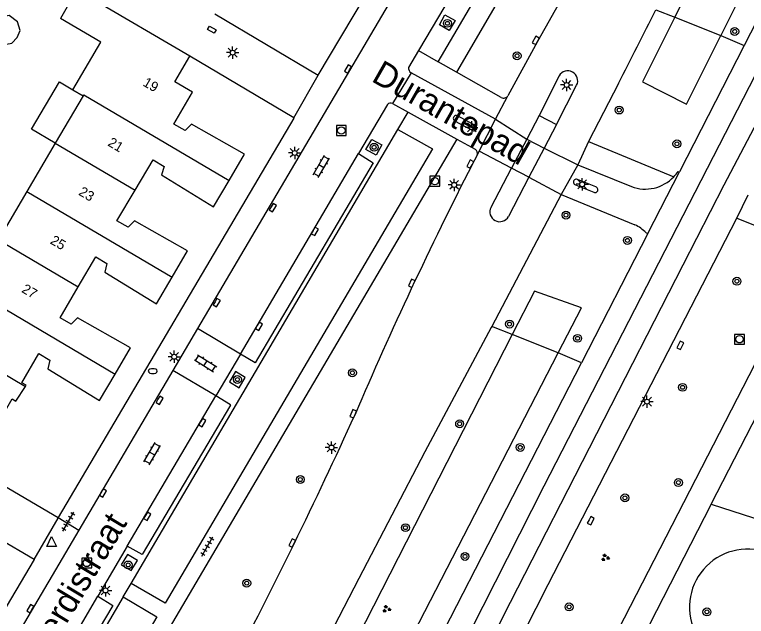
# Model space of a CAD drawing. Extents: x 132999 to 136000, y 398499 to 400501.
# Drawn here: x 133517 to 133591.3, y 399531.9 to 399592.9 of the extents above; entities that cross this region are included whole.
import ezdxf

# ---------------------------------------------------------------- set-up
doc = ezdxf.new("R2010")
doc.units = 0
for name, color, linetype in [('gg-anno-huisnummerreeks BGT', 7, 'Continuous'), ('gg-anno-openbare ruimte label', 7, 'Continuous'), ('gg-bbg-gedigitaliseerde bebouwing', 7, 'Continuous'), ('gg-bbg-gedigitaliseerde bijgebouw', 7, 'Continuous'), ('gg-bbg-hoofdgebouw', 7, 'Continuous'), ('gg-bbg-luifel en loopbrug', 7, 'Continuous'), ('gg-bbg-tussenscheiding', 7, 'Continuous'), ('gg-knt-verharding', 7, 'Continuous'), ('gg-knt-verharding nz', 7, 'Continuous'), ('gt-grn-groengrens', 7, 'Continuous'), ('gt-grn-weggrens', 7, 'Continuous'), ('gt-symb-boom', 7, 'Continuous'), ('gt-symb-brandkraan', 7, 'Continuous'), ('gt-symb-groenvak', 7, 'Continuous'), ('gt-symb-klinker verharding', 7, 'Continuous'), ('gt-symb-kolk', 7, 'Continuous'), ('gt-symb-kolk center center', 7, 'Continuous'), ('gt-symb-lichtmast', 7, 'Continuous'), ('gt-symb-rioolschacht', 7, 'Continuous'), ('gt-symb-tegel verharding', 7, 'Continuous'), ('gt-symb-waterafsluiter', 7, 'Continuous')]:
    doc.layers.add(name, color=color, linetype=linetype)

# ---------------------------------------------------------------- blocks, each defined once
blk = doc.blocks.new('gt0-BOOM')
at = {"layer": 'gt-symb-boom'}
for radius in [0.4, 0.2]:
    blk.add_circle((0, 0), radius, dxfattribs=at)
blk = doc.blocks.new('gt0-KOLK')
at = {"layer": 'gt-symb-kolk'}
blk.add_lwpolyline([(0, 0), (0.375, 0), (0.375, 0.4), (-0.375, 0.4), (-0.375, 0), (0, 0)], dxfattribs=at)
blk = doc.blocks.new('gt0-LMAST')
at = {"layer": 'gt-symb-lichtmast'}
for p, q in [((-0.182, 0.173), (-0.447, 0.438)), ((-0.005, 0.246), (-0.005, 0.621)), ((0.172, 0.173), (0.437, 0.438)), ((-0.255, -0.004), (-0.63, -0.004)), ((-0.182, -0.181), (-0.447, -0.446)), ((-0.005, -0.254), (-0.005, -0.629)), ((0.437, -0.446), (0.172, -0.181)), ((0.245, -0.004), (0.62, -0.004))]:
    blk.add_line(p, q, dxfattribs=at)
blk.add_circle((-0.005, -0.004), 0.25, dxfattribs=at)
blk = doc.blocks.new('gt0-GRVAK')
at = {"layer": 'gt-symb-groenvak'}
for p, q in [((-0.11, 0.189), (-0.228, 0.24)), ((-0.182, 0.153), (0.088, 0.153)), ((-0.091, 0.211), (-0.156, 0.322)), ((-0.047, 0.214), (-0.047, 0.393)), ((-0.004, 0.211), (0.061, 0.322)), ((0.015, 0.189), (0.133, 0.24)), ((0.262, -0.052), (0.197, 0.059)), ((0.305, -0.049), (0.305, 0.13)), ((0.349, -0.052), (0.414, 0.059)), ((-0.245, -0.228), (-0.363, -0.177)), ((-0.318, -0.264), (-0.047, -0.264)), ((-0.226, -0.206), (-0.291, -0.095)), ((-0.183, -0.203), (-0.183, -0.024)), ((-0.139, -0.206), (-0.074, -0.095)), ((-0.12, -0.228), (-0.002, -0.177)), ((0.243, -0.074), (0.125, -0.023)), ((0.17, -0.11), (0.441, -0.11)), ((0.368, -0.074), (0.486, -0.023))]:
    blk.add_line(p, q, dxfattribs=at)
blk = doc.blocks.new('gt0-RS')
at = {"layer": 'gt-symb-rioolschacht'}
blk.add_lwpolyline([(-0.5, -0.5), (0.5, -0.5), (0.5, 0.5), (-0.5, 0.5)], close=True, dxfattribs=at)
blk.add_circle((0, 0), 0.375, dxfattribs=at)
blk = doc.blocks.new('gt0-KL1')
at = {"layer": 'gt-symb-klinker verharding'}
for p, q in [((-1.15, 0.3), (1.15, 0.3)), ((-1, -0.3), (-1, 0.3)), ((-0.5, 0.3), (-0.5, 0.45)), ((0, -0.3), (0, 0.3)), ((0.5, 0.3), (0.5, 0.45)), ((1, -0.3), (1, 0.3)), ((-1.15, -0.3), (1.15, -0.3)), ((-0.5, -0.45), (-0.5, -0.3)), ((0.5, -0.45), (0.5, -0.3))]:
    blk.add_line(p, q, dxfattribs=at)
blk = doc.blocks.new('gt0-TEG1')
at = {"layer": 'gt-symb-tegel verharding'}
for p, q in [((-1.125, 0), (1.125, 0)), ((-0.9, -0.25), (-0.9, 0.25)), ((-0.45, -0.25), (-0.45, 0.25)), ((0, -0.25), (0, 0.25)), ((0.45, -0.25), (0.45, 0.25)), ((0.9, -0.25), (0.9, 0.25))]:
    blk.add_line(p, q, dxfattribs=at)
blk = doc.blocks.new('gt0-BR')
at = {"layer": 'gt-symb-brandkraan'}
for centre, radius, start, end in [((-0.244, 0), 0.206, 107.56694, 252.43307), ((0.599, -2.664), 3, 106.89205, 107.56694), ((0, -0.691), 0.938, 73.10799, 106.89205), ((-0.599, -2.664), 3, 72.43309, 73.10799), ((0.244, 0), 0.206, 287.56695, 72.43309), ((0.599, 2.664), 3, 252.43307, 253.10797), ((0, 0.691), 0.938, 253.10797, 286.89206), ((-0.599, 2.664), 3, 286.89206, 287.56695)]:
    blk.add_arc(centre, radius, start, end, dxfattribs=at)
blk = doc.blocks.new('gt0-WAFSL')
at = {"layer": 'gt-symb-waterafsluiter'}
for p, q in [((-0.5, -0.333), (0, 0.667)), ((0, 0.667), (0.5, -0.333)), ((0.5, -0.333), (-0.5, -0.333))]:
    blk.add_line(p, q, dxfattribs=at)
blk = doc.blocks.new('gt0-KOLKCC')
at = {"layer": 'gt-symb-kolk center center'}
blk.add_lwpolyline([(-0.375, 0.2), (0.375, 0.2), (0.375, -0.2), (-0.375, -0.2)], close=True, dxfattribs=at)

msp = doc.modelspace()

# ---------------------------------------------------------------- linework, layer by layer
at = {"layer": 'gg-bbg-gedigitaliseerde bebouwing'}
for p, q in [((133522.95, 399585.319), (133523.978, 399584.712)), ((133523.978, 399584.712), (133521.146, 399579.903)), ((133521.146, 399579.903), (133518.256, 399574.994)), ((133518.256, 399574.994), (133515.365, 399570.084))]:
    msp.add_line(p, q, dxfattribs=at)
msp.add_lwpolyline([(133522.95, 399585.319), (133525.782, 399590.133), (133521.666, 399592.554)], dxfattribs=at)
at = {"layer": 'gg-bbg-gedigitaliseerde bijgebouw'}
msp.add_lwpolyline([(133516.463, 399592.834), (133515.169, 399592.61), (133514.577, 399591.662), (133514.912, 399590.462), (133515.831, 399589.888), (133516.741, 399590.05), (133517.28, 399590.601), (133517.578, 399591.333), (133517.317, 399592.219), (133516.463, 399592.834)], dxfattribs=at)
at = {"layer": 'gg-bbg-hoofdgebouw'}
for p, q in [((133523.355, 399595.448), (133521.666, 399592.554)), ((133534.81, 399588.71), (133523.355, 399595.448))]:
    msp.add_line(p, q, dxfattribs=at)
for points in [[(133538.793, 399576.127), (133540.35, 399578.78), (133534.99, 399581.82), (133534.327, 399581.196), (133533.197, 399581.837), (133535.08, 399585.08), (133533.29, 399586.12), (133534.81, 399588.71)], [(133529.252, 399575.132), (133531.08, 399578.22), (133532.188, 399577.539), (133531.94, 399576.67), (133537.21, 399573.43), (133538.793, 399576.127)], [(133533.008, 399566.309), (133534.57, 399568.98), (133529.2, 399572.01), (133528.542, 399571.382), (133527.41, 399572.021), (133529.252, 399575.132)], [(133523.478, 399565.308), (133525.284, 399568.38), (133526.394, 399567.702), (133526.17, 399566.82), (133531.43, 399563.61), (133533.008, 399566.309)], [(133527.227, 399556.48), (133528.79, 399559.12), (133523.42, 399562.17), (133522.769, 399561.539), (133521.639, 399562.181), (133523.478, 399565.308)], [(133518.128, 399555.225), (133518.21, 399555.35), (133517.76, 399555.6), (133519.485, 399558.558), (133520.596, 399557.883), (133520.39, 399556.99), (133525.64, 399553.8), (133527.227, 399556.48)], [(133510.9, 399548.13), (133512.91, 399551.48), (133514.71, 399550.42), (133516.79, 399553.95), (133517.15, 399553.74), (133518.128, 399555.225)]]:
    msp.add_lwpolyline(points, dxfattribs=at)
at = {"layer": 'gg-bbg-luifel en loopbrug'}
msp.add_lwpolyline([(133521.146, 399579.903), (133518.733, 399581.324), (133521.566, 399586.134), (133522.95, 399585.319)], dxfattribs=at)
at = {"layer": 'gg-bbg-tussenscheiding'}
for p, q in [((133521.146, 399579.903), (133529.252, 399575.132)), ((133518.256, 399574.994), (133533.008, 399566.309)), ((133515.365, 399570.084), (133523.478, 399565.308)), ((133512.47, 399565.167), (133527.227, 399556.48)), ((133508.562, 399560.856), (133518.128, 399555.225))]:
    msp.add_line(p, q, dxfattribs=at)
msp.add_lwpolyline([(133523.978, 399584.712), (133524.039, 399584.815), (133538.793, 399576.127)], dxfattribs=at)
at = {"layer": 'gg-knt-verharding'}
for p, q in [((133547.84, 399586.8), (133575.938, 399634.12)), ((133576.898, 399631.245), (133535.591, 399561.093)), ((133560.679, 399593.805), (133558.026, 399589.304)), ((133537.34, 399593.02), (133547.84, 399586.8)), ((133587.728, 399543.266), (133611.96, 399590.5)), ((133591.081, 399589.817), (133584.504, 399577.003)), ((133558.026, 399589.304), (133557.01, 399587.58)), ((133545.371, 399582.466), (133534.81, 399588.71)), ((133561.869, 399587.096), (133560, 399588.14)), ((133545.371, 399582.466), (133547.84, 399586.8)), ((133565.839, 399582.318), (133557.259, 399587.034)), ((133566.424, 399584.537), (133561.869, 399587.096)), ((133572.3, 399586.72), (133570.259, 399582.712)), ((133572.018, 399581.779), (133574.07, 399585.776)), ((133578.333, 399585.948), (133575.285, 399580.072)), ((133565.839, 399582.318), (133567.097, 399584.707)), ((133554.86, 399583.83), (133551.926, 399578.849)), ((133555.373, 399583.917), (133556.955, 399583.043)), ((133556.955, 399583.043), (133561.898, 399580.31)), ((133545.35, 399582.43), (133521.453, 399541.91)), ((133545.35, 399582.43), (133545.371, 399582.466)), ((133562, 399582.67), (133563.796, 399581.681)), ((133564.187, 399579.081), (133565.839, 399582.318)), ((133570.259, 399582.712), (133569.011, 399580.309)), ((133570.259, 399582.712), (133572.018, 399581.779)), ((133563.49, 399581.182), (133561.698, 399582.146)), ((133572.018, 399581.779), (133570.759, 399579.384)), ((133528.84, 399535.24), (133555.93, 399581.3)), ((133561.898, 399580.31), (133519.89, 399508.96)), ((133561.898, 399580.31), (133563.775, 399579.295)), ((133569.011, 399580.309), (133567.474, 399577.372)), ((133575.285, 399580.072), (133574.182, 399577.717)), ((133575.285, 399580.072), (133583.924, 399576.479)), ((133570.759, 399579.384), (133569.234, 399576.451)), ((133563.454, 399577.688), (133563.966, 399578.65)), ((133563.966, 399578.65), (133564.187, 399579.081)), ((133565.385, 399573.402), (133567.474, 399577.372)), ((133569.234, 399576.451), (133567.474, 399577.372)), ((133574.182, 399577.717), (133572.508, 399574.695)), ((133574.182, 399577.717), (133579.64, 399575.49)), ((133569.234, 399576.451), (133567.151, 399572.459)), ((133581.281, 399570.725), (133584.504, 399577.003)), ((133584.369, 399577.04), (133584.504, 399577.003)), ((133573.941, 399575.663), (133575.805, 399574.913)), ((133576.028, 399575.474), (133574.15, 399576.225)), ((133572.508, 399574.695), (133565.469, 399561.308)), ((133572.508, 399574.695), (133579.98, 399571.63)), ((133590.32, 399572.3), (133591.49, 399574.65)), ((133581.281, 399570.725), (133574.554, 399557.62)), ((133581.118, 399570.808), (133581.281, 399570.725)), ((133535.591, 399561.093), (133533.079, 399556.828)), ((133539.945, 399558.507), (133535.591, 399561.093)), ((133539.945, 399558.507), (133537.443, 399554.258)), ((133541.452, 399557.612), (133539.945, 399558.507)), ((133533.079, 399556.828), (133523.557, 399540.656)), ((133537.443, 399554.258), (133533.079, 399556.828)), ((133510.9, 399548.13), (133521.453, 399541.91)), ((133518.994, 399537.669), (133521.43, 399541.87)), ((133521.453, 399541.91), (133521.43, 399541.87)), ((133518.994, 399537.669), (133513.598, 399540.79)), ((133523.557, 399540.656), (133511.523, 399520.219)), ((133528.46, 399539.006), (133525.476, 399533.94)), ((133518.994, 399537.669), (133495.004, 399497.006)), ((133528.03, 399533.86), (133502.88, 399491.21))]:
    msp.add_line(p, q, dxfattribs=at)
for points in [[(133650.319, 399705.612), (133646.64, 399697.91), (133640.13, 399685.37), (133591.081, 399589.817)], [(133560, 399588.14), (133585.7, 399631.88), (133583.81, 399633.05)], [(133583.846, 399614.59), (133570.097, 399590.222), (133567.097, 399584.707)], [(133561.143, 399591.314), (133560.137, 399591.909), (133560.693, 399592.928), (133561.749, 399592.345), (133561.143, 399591.314)], [(133555.93, 399581.3), (133559.45, 399579.34), (133532.3, 399533.22), (133528.84, 399535.24)], [(133552.662, 399579.251), (133553.281, 399580.279), (133554.294, 399579.736), (133553.726, 399578.679), (133552.662, 399579.251)], [(133551.926, 399578.849), (133553.404, 399577.907), (133541.452, 399557.612)], [(133527.647, 399445.846), (133541.08, 399474.65), (133555.26, 399503.71), (133571.17, 399535.12), (133590.32, 399572.3)], [(133590.32, 399572.3), (133598.18, 399569.17), (133571.08, 399516.54), (133560.338, 399495.097)], [(133565.469, 399561.308), (133565.405, 399561.186), (133558.647, 399548.575), (133551.951, 399535.741), (133545.319, 399522.912), (133537.083, 399507.38), (133532.7, 399499.358)], [(133521.922, 399451.114), (133524.26, 399456.25), (133537.48, 399484.12), (133551.81, 399513.31), (133574.554, 399557.62)], [(133538.82, 399555.673), (133539.827, 399555.091), (133540.44, 399556.115), (133539.437, 399556.746), (133538.82, 399555.673)], [(133538.93, 399553.33), (133538.953, 399553.369), (133537.443, 399554.258)], [(133538.93, 399553.33), (133529.981, 399538.169), (133528.46, 399539.006)], [(133587.728, 399543.266), (133573.14, 399514.83), (133565.684, 399500), (133562.652, 399493.936)], [(133527.843, 399537.136), (133528.869, 399536.532), (133529.493, 399537.56), (133528.467, 399538.164), (133527.843, 399537.136)], [(133528.03, 399533.86), (133531.46, 399531.86), (133506.38, 399489.19), (133502.88, 399491.21)], [(133525.476, 399533.94), (133526.993, 399533.008), (133517.481, 399516.99)]]:
    msp.add_lwpolyline(points, dxfattribs=at)
for centre, radius, start, end in [((131742.541, 400518.238), 2058.955, 333.076685, 333.309681), ((133557.619, 399587.528), 0.612, 175.13065, 233.89949), ((133573.176, 399586.231), 1.003, 333.0095, 150.84553), ((133566.676, 399584.955), 0.488, 238.85158, 329.50117), ((133555.166, 399583.584), 0.392, 58.06607, 141.18443), ((133561.851, 399582.407), 0.302, 60.4681, 239.61912), ((133563.642, 399581.432), 0.293, 238.71937, 58.24518), ((133563.499, 399578.862), 0.513, 335.53507, 57.45551), ((133914.914, 399397.375), 395.015, 152.84035, 156.89763), ((133581.032, 399579.232), 3.992, 249.58791, 316.41109), ((133581.014, 399579.245), 4.015, 316.46143, 326.69382), ((133574.045, 399575.944), 0.3, 69.58938, 249.61168), ((133575.928, 399575.189), 0.302, 245.93989, 70.70403), ((133566.268, 399572.931), 1.001, 151.90699, 331.8908), ((133577.712, 399567.291), 4.896, 45.91579, 62.40155), ((133105.904, 399754.8), 489.492, 332.17626, 335.57177)]:
    msp.add_arc(centre, radius, start, end, dxfattribs=at)
at = {"layer": 'gg-knt-verharding nz'}
for p, q in [((133596.862, 399590.596), (133589, 399575.64)), ((133565.839, 399582.318), (133569.011, 399580.309)), ((133569.011, 399580.309), (133570.759, 399579.384)), ((133570.759, 399579.384), (133574.182, 399577.717)), ((133539.945, 399558.507), (133551.926, 399578.849)), ((133567.474, 399577.372), (133564.187, 399579.081)), ((133569.234, 399576.451), (133572.508, 399574.695)), ((133528.46, 399539.006), (133537.443, 399554.258)), ((133516.005, 399517.859), (133525.476, 399533.94))]:
    msp.add_line(p, q, dxfattribs=at)
for points in [[(133484.801, 399364.774), (133526.234, 399454.571), (133534.976, 399473.392), (133549.751, 399503.714), (133570.79, 399545.135), (133645.619, 399690.637), (133657.396, 399714.719), (133666.057, 399733.64), (133674.538, 399753.344), (133681.077, 399769.554), (133690.215, 399793.226), (133695.887, 399808.938)], [(133589, 399575.64), (133584.848, 399567.514), (133567.31, 399533.315), (133547.842, 399494.741), (133535.093, 399468.397), (133530.101, 399457.742), (133526.223, 399449.207)]]:
    msp.add_lwpolyline(points, dxfattribs=at)
at = {"layer": 'gt-grn-groengrens'}
for p, q in [((133582.109, 399593.421), (133584.043, 399592.678)), ((133584.043, 399592.678), (133588.704, 399590.819)), ((133588.704, 399590.819), (133591.081, 399589.817)), ((133567.541, 399560.474), (133565.469, 399561.308)), ((133572.212, 399558.62), (133567.541, 399560.474)), ((133574.554, 399557.62), (133572.212, 399558.62)), ((133587.728, 399543.266), (133601.173, 399538.935))]:
    msp.add_line(p, q, dxfattribs=at)
for points in [[(133614.307, 399740.192), (133616.289, 399739.841), (133621.65, 399738.608), (133617.691, 399713.643), (133612.015, 399686.35), (133607.819, 399687.026), (133606.527, 399678.376), (133604.376, 399669.227), (133601.262, 399660.541), (133597.685, 399652.299), (133594.22, 399644.263), (133589.998, 399635.094), (133583.06, 399623.376), (133571.883, 399604.29), (133561.869, 399587.096)], [(133584.043, 399592.678), (133621.003, 399666.604), (133625.475, 399664.368), (133588.704, 399590.819)], [(133584.043, 399592.678), (133580.756, 399586.104), (133585.229, 399583.868), (133588.704, 399590.819)], [(133572.212, 399558.62), (133574.567, 399563.183), (133569.8, 399564.894), (133567.541, 399560.474)], [(133567.541, 399560.474), (133530.315, 399487.61), (133532.896, 399486.474), (133518.145, 399456.691), (133522.076, 399454.652), (133534.598, 399482.03), (133533.287, 399483.195), (133572.212, 399558.62)]]:
    msp.add_lwpolyline(points, dxfattribs=at)
msp.add_arc((133591.409, 399532.834), 5.883, 65.99215, 204.05948, dxfattribs=at)
at = {"layer": 'gt-grn-weggrens'}
for p, q in [((133558.026, 399589.304), (133560, 399588.14)), ((133557.259, 399587.034), (133555.373, 399583.917)), ((133555.93, 399581.3), (133556.955, 399583.043)), ((133521.453, 399541.91), (133523.557, 399540.656)), ((133528.03, 399533.86), (133528.84, 399535.24))]:
    msp.add_line(p, q, dxfattribs=at)

# ---------------------------------------------------------------- block references
at = {"layer": 'gt-symb-boom'}
for p in [(133560.957, 399592.056), (133590.12, 399591.228), (133568.028, 399588.761), (133578.39, 399583.258), (133584.248, 399579.832), (133572.989, 399572.597), (133579.227, 399570.034), (133590.34, 399565.894), (133567.257, 399561.548), (133574.163, 399560.097), (133551.311, 399556.603), (133584.824, 399555.129), (133562.193, 399551.431), (133568.349, 399549.034), (133546.028, 399545.776), (133584.4, 399545.469), (133578.968, 399543.917), (133556.698, 399540.891), (133562.742, 399537.972), (133528.552, 399537.111), (133540.585, 399535.266), (133573.307, 399532.855), (133587.296, 399532.346)]:
    msp.add_blockref('gt0-BOOM', p, dxfattribs=at)
for p, rotation in [((133553.516, 399579.479), 59.537359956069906), ((133539.642, 399555.922), 59.53735995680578)]:
    msp.add_blockref('gt0-BOOM', p, dxfattribs=dict(at, rotation=rotation))
at = {"layer": 'gt-symb-brandkraan'}
msp.add_blockref('gt0-BR', (133531.044, 399556.773), dxfattribs=at)
at = {"layer": 'gt-symb-groenvak'}
for p in [(133576.969, 399537.856), (133554.766, 399532.646)]:
    msp.add_blockref('gt0-GRVAK', p, dxfattribs=at)
at = {"layer": 'gt-symb-klinker verharding'}
for p, rotation in [((133548.162, 399577.545), 59.99927221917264), ((133536.405, 399557.57), -32.46679945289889), ((133530.987, 399548.402), 59.74356283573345)]:
    msp.add_blockref('gt0-KL1', p, dxfattribs=dict(at, rotation=rotation))
at = {"layer": 'gt-symb-kolk'}
for p, rotation in [((133570.1, 399590.222), 60.64048806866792), ((133551.027, 399587.321), 59.99927222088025), ((133563.454, 399577.688), 61.93700737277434), ((133543.063, 399573.453), -120.54109847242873), ((133547.323, 399571.04), -119.95108263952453), ((133557.513, 399565.605), 64.66572349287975), ((133537.375, 399563.807), -120.38423729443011), ((133541.655, 399561.412), -120.41323063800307), ((133584.416, 399559.476), -117.07775140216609), ((133531.577, 399553.923), -121.59249156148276), ((133551.577, 399552.369), 66.78233632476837), ((133535.904, 399551.644), -120.46264004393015), ((133525.822, 399544.512), -120.74747287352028), ((133530.31, 399542.144), -120.07902586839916), ((133575.326, 399541.688), -117.25687177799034), ((133545.377, 399539.24), 63.97631015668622), ((133518.788, 399532.562), 59.665194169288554)]:
    msp.add_blockref('gt0-KOLK', p, dxfattribs=dict(at, rotation=rotation))
at = {"layer": 'gt-symb-kolk center center', "rotation": 149.79306598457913}
msp.add_blockref('gt0-KOLKCC', (133537.044, 399591.421), dxfattribs=at)
at = {"layer": 'gt-symb-lichtmast'}
for p in [(133539.161, 399589.085), (133573.057, 399585.804), (133563.434, 399581.503), (133545.457, 399578.91), (133574.639, 399575.728), (133561.646, 399575.665), (133533.23, 399558.236), (133581.216, 399553.681), (133549.189, 399549.028), (133526.26, 399534.53)]:
    msp.add_blockref('gt0-LMAST', p, dxfattribs=at)
at = {"layer": 'gt-symb-rioolschacht'}
for p in [(133550.185, 399581.176), (133559.682, 399576.036), (133590.606, 399560.004), (133524.348, 399537.314)]:
    msp.add_blockref('gt0-RS', p, dxfattribs=at)
at = {"layer": 'gt-symb-tegel verharding'}
for p, rotation in [((133522.48, 399541.51), 59.458901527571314), ((133536.579, 399538.981), 59.99927221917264)]:
    msp.add_blockref('gt0-TEG1', p, dxfattribs=dict(at, rotation=rotation))
at = {"layer": 'gt-symb-waterafsluiter'}
msp.add_blockref('gt0-WAFSL', (133520.785, 399539.316), dxfattribs=at)

# ---------------------------------------------------------------- texts
at = {"layer": 'gg-anno-huisnummerreeks BGT'}
for s, rotation, p in [('19', 329.9, (133529.962, 399585.78)), ('21', 329.4, (133526.402, 399579.694)), ('23', 329.4, (133523.444, 399574.699)), ('25', 329.5, (133520.557, 399569.763)), ('27', 329.5, (133517.657, 399564.831))]:
    msp.add_text(s, height=1, rotation=rotation, dxfattribs=at).set_placement(p)
at = {"layer": 'gg-anno-openbare ruimte label'}
for s, rotation, p in [('Durantepad', 330.3, (133553.131, 399586.236)), ('Monteverdistraat', 58.9, (133515.647, 399520.057))]:
    msp.add_text(s, height=2.5, rotation=rotation, dxfattribs=at).set_placement(p)

doc.saveas('drawing.dxf')
